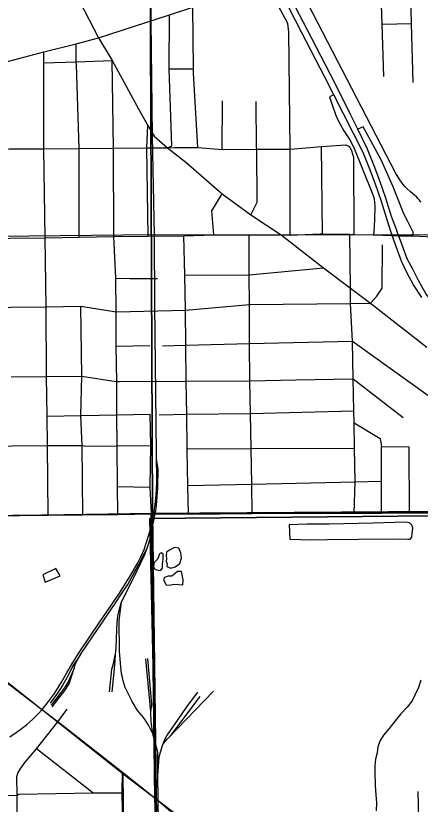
# Model space of a CAD drawing. Extents: x 0 to 40.2, y 0 to 22.
# Drawn here: x 3.875 to 4.597, y 18.165 to 19.573 of the extents above; entities that cross this region are included whole.
import ezdxf

# ---------------------------------------------------------------- set-up
doc = ezdxf.new("R2010")
doc.units = 0
for name, color, linetype in [('GM_X_Corporation', 7, 'Continuous'), ('GM_X_Major_Lake', 7, 'Continuous'), ('GM_X_Major_Lake_Text', 7, 'Continuous'), ('GM_X_Major_River', 7, 'Continuous'), ('GM_X_Major_River_Text', 7, 'Continuous'), ('GM_X_Minor_Lake', 7, 'Continuous'), ('GM_X_Minor_Lake_Text', 7, 'Continuous'), ('GM_X_Unincorporated', 7, 'Continuous'), ('GM_X_Unincorporated_Location', 7, 'Continuous')]:
    doc.layers.add(name, color=color, linetype=linetype)

msp = doc.modelspace()

# ---------------------------------------------------------------- linework, layer by layer
at = {"layer": 'GM_X_Corporation'}
for points in [[(4.1148, 19.68), (5.1201, 19.6946), (5.1306, 18.6912), (4.119, 18.6842)], [(3.1145, 19.6715), (4.1148, 19.68), (4.119, 18.6842), (3.1284, 18.6693), (3.1181, 19.4397)], [(4.119, 18.6842), (4.1323, 17.6892), (3.1342, 17.6788), (3.1284, 18.6693)], [(5.1306, 18.6912), (5.1434, 17.6852), (4.1323, 17.6892), (4.119, 18.6842)]]:
    msp.add_lwpolyline(points, close=True, dxfattribs=at)
for points in [[(4.6192, 18.6797), (4.4314, 18.6782), (4.1144, 18.6749), (4.1293, 18.0156), (4.1312, 17.9651), (4.1352, 17.6905), (4.129, 17.4148), (4.7696, 17.4198)], [(4.1293, 18.0156), (4.1144, 18.6749), (4.4314, 18.6782), (4.6192, 18.6797)], [(4.1248, 18.124), (4.1232, 18.1754), (4.1168, 18.6839), (4.1832, 18.6834), (4.2966, 18.6847), (4.4786, 18.685), (4.5277, 18.6853), (4.5773, 18.6855), (4.6228, 18.6853)], [(4.6228, 18.6853), (4.5773, 18.6855), (4.5277, 18.6853), (4.4786, 18.685), (4.2966, 18.6847), (4.1832, 18.6834), (4.1168, 18.6839), (4.1232, 18.1754), (4.1248, 18.124), (4.1244, 17.975), (4.126, 17.6892), (4.129, 17.4148), (4.7698, 17.426)]]:
    msp.add_lwpolyline(points, dxfattribs=at)
at = {"layer": 'GM_X_Major_Lake'}
for points in [[(3.8699, 18.6813), (3.9326, 18.6813), (3.9948, 18.6817), (4.0572, 18.6825), (4.117, 18.6834), (4.119, 18.6834)], [(4.119, 18.6834), (4.1834, 18.6829), (4.2968, 18.6842), (4.4788, 18.6845), (4.5279, 18.6847), (4.5775, 18.685), (4.6231, 18.6847), (4.6369, 18.6848)], [(3.9458, 18.3151), (3.8229, 18.4092), (3.7783, 18.4425), (3.7316, 18.4792), (3.7026, 18.5017), (3.6234, 18.5645)], [(4.1329, 18.1671), (4.13, 18.1697), (4.1235, 18.1749), (4.0652, 18.2215), (3.9498, 18.3121), (3.9458, 18.3151)], [(4.5732, 17.7794), (4.5631, 17.7884), (4.4717, 17.8681), (4.4144, 17.919), (4.381, 17.9485), (4.3199, 18.0021), (4.3184, 18.0035), (4.2452, 18.0694), (4.1329, 18.1671)]]:
    msp.add_lwpolyline(points, dxfattribs=at)
at = {"layer": 'GM_X_Major_Lake_Text'}
msp.add_line((4.5078, 19.0596), (4.6085, 18.9812), dxfattribs=at)
for points in [[(3.6156, 19.4174), (3.6753, 19.4382), (3.7403, 19.4567), (3.8018, 19.4749), (3.8624, 19.4921), (3.9252, 19.5089), (3.9827, 19.5231), (4.0225, 19.5337), (4.149, 19.5748), (4.191, 19.5885), (4.3232, 19.6297), (4.3386, 19.6349), (4.3427, 19.6363), (4.3493, 19.6382), (4.4443, 19.6659), (4.4771, 19.6761), (4.505, 19.6806), (4.5246, 19.6809), (4.5781, 19.6818), (4.6407, 19.6829), (4.8325, 19.6861), (5.1048, 19.6908), (5.1167, 19.691)], [(4.4786, 19.1827), (4.4785, 19.32), (4.475, 19.3322), (4.4705, 19.3397)], [(3.675, 19.1739), (3.676, 19.1739), (3.7395, 19.1751), (3.8025, 19.1755), (3.8644, 19.176), (3.9271, 19.1767), (3.988, 19.1778), (4.0501, 19.1787), (4.1114, 19.1794), (4.1746, 19.1803), (4.2286, 19.1817), (4.2914, 19.1812), (4.3483, 19.1821), (4.3649, 19.1816), (4.4183, 19.1836)], [(4.3483, 19.1821), (4.4241, 19.123), (4.4721, 19.0867), (4.5078, 19.0596)], [(4.4183, 19.1836), (4.4223, 19.1838), (4.4714, 19.1832), (4.4786, 19.1827), (4.5136, 19.1817), (4.5468, 19.1806), (4.5516, 19.1805), (4.5583, 19.1804), (4.5838, 19.1802), (4.6201, 19.1785), (4.6225, 19.1786)]]:
    msp.add_lwpolyline(points, dxfattribs=at)
at = {"layer": 'GM_X_Major_River'}
for p, q in [((4.122, 19.182), (3.6184, 19.1768)), ((4.122, 19.182), (4.6125, 19.1824)), ((3.921, 18.3338), (3.625, 18.5659)), ((4.1161, 18.33), (4.1072, 18.4245)), ((3.9226, 18.3326), (3.921, 18.3338)), ((4.0668, 18.2182), (3.9226, 18.3326)), ((4.1302, 18.0845), (4.1283, 18.2156))]:
    msp.add_line(p, q, dxfattribs=at)
for points in [[(3.8641, 18.2848), (3.8754, 18.2927), (3.884, 18.2987), (3.8944, 18.3072), (3.9048, 18.3163), (3.9142, 18.3254), (3.9226, 18.3347), (3.9335, 18.348), (3.9438, 18.3624), (3.9562, 18.3825), (3.966, 18.3993), (3.9765, 18.4178), (3.9893, 18.4374), (4.024, 18.4889), (4.0602, 18.5419), (4.0798, 18.5735), (4.0928, 18.5961), (4.0985, 18.6076), (4.1038, 18.6199), (4.1079, 18.631), (4.1133, 18.6496), (4.1172, 18.6646), (4.1201, 18.6786), (4.1216, 18.6869), (4.1235, 18.7004), (4.1254, 18.7171), (4.1265, 18.7395), (4.123, 19.0559), (4.1223, 19.1815), (4.1188, 19.3577), (4.1165, 19.564), (4.1152, 19.6763)], [(4.5978, 19.2405), (4.5955, 19.2439), (4.5928, 19.2471), (4.5899, 19.2501), (4.5867, 19.2528), (4.5797, 19.2585), (4.5729, 19.2646), (4.5694, 19.2681), (4.5662, 19.2719), (4.5631, 19.2758), (4.5603, 19.2799), (4.5524, 19.2924), (4.3709, 19.6442)], [(4.1094, 18.6221), (4.1108, 18.626), (4.1126, 18.6316), (4.1142, 18.6373), (4.1155, 18.6431), (4.1246, 18.6886), (4.1254, 18.6938), (4.126, 18.6991), (4.1286, 18.7303), (4.1288, 18.7636), (4.126, 18.7809)], [(3.9903, 18.4324), (4.0535, 18.5252), (4.0635, 18.5404), (4.0747, 18.5572), (4.0863, 18.5779), (4.0942, 18.5924), (4.1038, 18.612), (4.1094, 18.6221)], [(4.0638, 18.5265), (4.0851, 18.5686), (4.1049, 18.6095), (4.1094, 18.6221)], [(4.0526, 18.4327), (4.0542, 18.4433), (4.055, 18.4769), (4.0556, 18.4886), (4.0562, 18.4948), (4.0573, 18.5008), (4.0604, 18.5153), (4.0638, 18.5265)], [(4.1197, 18.2904), (4.1116, 18.3061), (4.1089, 18.3109), (4.1059, 18.3154), (4.1026, 18.3198), (4.097, 18.3265), (4.093, 18.3315), (4.0893, 18.3368), (4.0859, 18.3423), (4.0827, 18.3479), (4.08, 18.353), (4.0701, 18.3735), (4.0668, 18.385), (4.0652, 18.3912), (4.0638, 18.3975), (4.0628, 18.4039), (4.0622, 18.4103), (4.06, 18.4373), (4.0593, 18.4922), (4.0638, 18.5265)], [(3.9903, 18.4324), (3.9766, 18.4119), (3.9684, 18.3945), (3.9591, 18.3781), (3.9494, 18.3629), (3.936, 18.3452)], [(3.9789, 18.4079), (3.9813, 18.4163), (3.9903, 18.4324)], [(4.042, 18.3657), (4.0466, 18.4058), (4.0491, 18.4159), (4.0524, 18.4312), (4.0526, 18.4327)], [(4.0469, 18.3654), (4.0502, 18.4006), (4.0525, 18.4211), (4.0526, 18.4327)], [(4.1161, 18.33), (4.1176, 18.3428), (4.1107, 18.4252)], [(3.9789, 18.4079), (3.9697, 18.386), (3.9631, 18.3744), (3.9539, 18.3624), (3.9381, 18.3419)], [(3.9397, 18.3386), (3.9627, 18.3677), (3.9703, 18.3798), (3.9762, 18.3981), (3.9789, 18.4079)], [(4.1376, 18.2714), (4.1423, 18.2826), (4.1443, 18.2867), (4.1468, 18.2905), (4.1581, 18.3063), (4.1792, 18.3366), (4.1997, 18.365)], [(4.1457, 18.2813), (4.1788, 18.3162), (4.228, 18.3668)], [(4.1457, 18.2813), (4.1532, 18.2901), (4.2037, 18.3571)], [(4.1197, 18.2904), (4.1163, 18.3116), (4.1161, 18.33)], [(4.1283, 18.2156), (4.1282, 18.222), (4.1282, 18.2575), (4.1197, 18.2904)], [(4.1283, 18.2156), (4.1307, 18.2493), (4.1359, 18.2676), (4.1366, 18.2696), (4.1376, 18.2714)], [(4.1376, 18.2714), (4.1388, 18.2731), (4.1457, 18.2813)], [(4.543, 17.4149), (4.2956, 17.612), (4.0725, 17.7942), (4.0706, 17.8616), (4.0668, 18.2182)], [(4.623, 17.7316), (4.5256, 17.82), (4.4278, 17.9073), (4.1765, 18.1345), (4.0668, 18.2182)]]:
    msp.add_lwpolyline(points, dxfattribs=at)
at = {"layer": 'GM_X_Major_River_Text'}
for points in [[(4.4428, 19.432), (4.4351, 19.4283), (4.4412, 19.4091), (4.4472, 19.3919), (4.454, 19.3796), (4.4606, 19.3679), (4.4713, 19.3514), (4.4784, 19.3382), (4.5107, 19.2583), (4.5144, 19.2467)], [(4.5838, 19.1802), (4.5839, 19.1869), (4.5739, 19.2067), (4.5676, 19.2197), (4.5482, 19.2677), (4.5271, 19.3157), (4.4951, 19.3751), (4.4855, 19.3707)], [(4.5144, 19.2467), (4.5147, 19.2457), (4.5155, 19.2339), (4.5152, 19.2088), (4.5139, 19.1872), (4.5136, 19.1817)]]:
    msp.add_lwpolyline(points, dxfattribs=at)
at = {"layer": 'GM_X_Minor_Lake'}
msp.add_lwpolyline([(4.5979, 18.3862), (4.5939, 18.3734), (4.5873, 18.3594), (4.5826, 18.3496), (4.5734, 18.338), (4.5619, 18.3264), (4.5519, 18.3136), (4.5411, 18.3001), (4.5311, 18.2881), (4.5249, 18.2772), (4.5213, 18.2673), (4.5197, 18.2564), (4.5172, 18.245), (4.5159, 18.2332), (4.5158, 18.2207), (4.5162, 18.2002), (4.5169, 18.1888), (4.5185, 18.1675), (4.5183, 18.1531)], dxfattribs=at)
at = {"layer": 'GM_X_Minor_Lake_Text'}
for p, q in [((4.128, 18.6027), (4.1218, 18.5967)), ((4.1439, 18.6032), (4.1435, 18.5991)), ((3.9463, 18.5859), (3.923, 18.5744)), ((4.1595, 18.5768), (4.1534, 18.5724))]:
    msp.add_line(p, q, dxfattribs=at)
for points in [[(4.4342, 18.6649), (4.3952, 18.665), (4.3629, 18.6639), (4.3638, 18.6381), (4.4028, 18.6372), (4.4312, 18.6376)], [(4.4312, 18.6376), (4.4873, 18.6384), (4.5475, 18.6387), (4.5744, 18.6383), (4.5786, 18.6382), (4.5816, 18.6416), (4.5825, 18.6476), (4.5838, 18.6583), (4.5816, 18.6632), (4.5789, 18.6663), (4.5774, 18.6671), (4.5703, 18.6687), (4.5127, 18.6665), (4.4342, 18.6649)], [(4.1435, 18.5991), (4.1449, 18.5941), (4.1445, 18.5896), (4.1516, 18.5864), (4.1596, 18.589), (4.1677, 18.5946), (4.1708, 18.6044), (4.1694, 18.6139), (4.1658, 18.6223), (4.1582, 18.6235), (4.149, 18.6187), (4.1441, 18.615), (4.1432, 18.6089), (4.1439, 18.6032)], [(4.1218, 18.5967), (4.1206, 18.5895), (4.1217, 18.5857), (4.1262, 18.5833), (4.1334, 18.5825), (4.1365, 18.5862), (4.137, 18.5927), (4.1378, 18.6025), (4.1379, 18.6113), (4.1349, 18.6136), (4.1315, 18.6121), (4.1299, 18.6064), (4.128, 18.6027)], [(3.923, 18.5744), (3.9274, 18.5615), (3.9544, 18.5725), (3.9463, 18.5859)], [(4.1534, 18.5724), (4.1469, 18.5724), (4.1401, 18.5695), (4.1385, 18.5653), (4.1433, 18.5569), (4.1494, 18.5561), (4.157, 18.5579), (4.1653, 18.557), (4.1732, 18.5569), (4.1737, 18.5657), (4.1709, 18.5805), (4.1633, 18.5802), (4.1595, 18.5768)]]:
    msp.add_lwpolyline(points, dxfattribs=at)
at = {"layer": 'GM_X_Unincorporated'}
for points in [[(4.6209, 19.0589), (4.6203, 19.0597), (4.6075, 19.076), (4.5937, 19.1004), (4.5833, 19.1206), (4.5736, 19.1389), (4.5614, 19.1716), (4.5583, 19.1804), (4.5543, 19.1915), (4.5456, 19.2147), (4.5354, 19.2476), (4.5247, 19.2785), (4.5147, 19.305), (4.5029, 19.3348), (4.4855, 19.3707), (4.4732, 19.3955), (4.4527, 19.4368), (4.4366, 19.4683), (4.3948, 19.5488), (4.3606, 19.6154), (4.3501, 19.6365)], [(4.5995, 19.0701), (4.5845, 19.0924), (4.5727, 19.1149), (4.5635, 19.1347), (4.5521, 19.1658), (4.5468, 19.1806), (4.5449, 19.1858), (4.5377, 19.2088), (4.5275, 19.2417), (4.5168, 19.2726), (4.5068, 19.2991), (4.4949, 19.3289), (4.4428, 19.432), (4.4267, 19.4636), (4.3849, 19.544), (4.3507, 19.6107)]]:
    msp.add_lwpolyline(points, dxfattribs=at)
at = {"layer": 'GM_X_Unincorporated_Location'}
for p, q in [((4.5288, 19.5581), (4.5814, 19.5595)), ((4.1485, 19.4784), (4.1923, 19.4784)), ((4.2433, 19.3344), (4.2439, 19.4215)), ((4.4223, 19.1838), (4.4203, 19.3398)), ((4.0543, 18.983), (4.1141, 18.9845)), ((4.5775, 18.685), (4.5772, 18.8029)), ((4.0567, 18.7323), (4.1147, 18.7311)), ((4.0126, 18.185), (3.912, 18.2637)), ((4.5945, 18.1389), (4.5932, 18.1874))]:
    msp.add_line(p, q, dxfattribs=at)
for points in [[(3.7938, 19.9795), (3.8224, 19.9134), (3.8591, 19.8427), (3.8849, 19.7946), (3.9367, 19.6983), (3.9629, 19.6495), (4.0225, 19.5337), (4.0471, 19.4932), (4.0972, 19.4003), (4.1105, 19.3773), (4.1216, 19.3579), (4.1457, 19.3375), (4.1784, 19.3119), (4.2434, 19.2554), (4.2945, 19.2177), (4.3483, 19.1821)], [(4.5319, 19.4646), (4.5288, 19.5581), (4.5246, 19.6809)], [(4.5842, 19.4538), (4.5814, 19.5595), (4.5781, 19.6818)], [(4.3649, 19.1816), (4.3646, 19.3279), (4.3645, 19.3351), (4.3622, 19.5438), (4.3604, 19.5593), (4.3232, 19.6297)], [(4.1997, 19.338), (4.1919, 19.4705), (4.1923, 19.4784), (4.191, 19.5885)], [(4.1457, 19.3375), (4.1535, 19.3409), (4.1485, 19.4784), (4.149, 19.5748)], [(3.988, 19.1778), (3.9878, 19.3361), (3.9831, 19.4858), (3.9829, 19.4912), (3.9827, 19.5231)], [(3.9326, 18.6813), (3.9317, 18.8053), (3.9311, 18.8578), (3.9299, 18.9287), (3.929, 19.0534), (3.9271, 19.1767), (3.9248, 19.3353), (3.9247, 19.4894), (3.9252, 19.5089)], [(3.9247, 19.4894), (3.9829, 19.4912), (4.0471, 19.4932)], [(4.0572, 18.6825), (4.0567, 18.7323), (4.056, 18.805), (4.0555, 18.8602), (4.055, 18.9196), (4.0543, 18.983), (4.0538, 19.0446), (4.0534, 19.1043), (4.0501, 19.1787), (4.0495, 19.3365), (4.0471, 19.4932)], [(4.2945, 19.2177), (4.306, 19.2403), (4.3049, 19.3348), (4.3048, 19.3378), (4.3038, 19.42)], [(4.1114, 19.1794), (4.1089, 19.3371), (4.1105, 19.3773)], [(3.6116, 19.3331), (3.6753, 19.3332), (3.7391, 19.3336), (3.801, 19.3344), (3.8636, 19.3353), (3.9248, 19.3353), (3.9878, 19.3361), (4.0495, 19.3365), (4.1089, 19.3371), (4.1457, 19.3375), (4.1585, 19.338), (4.1997, 19.338), (4.2433, 19.3344), (4.3049, 19.3348), (4.3597, 19.3351), (4.3645, 19.3351), (4.4203, 19.3398), (4.4638, 19.3426), (4.4705, 19.3397)], [(4.2286, 19.1817), (4.2251, 19.2249), (4.2434, 19.2554)], [(4.1834, 18.6829), (4.1818, 18.7341), (4.181, 18.7963), (4.1809, 18.7993), (4.1801, 18.8613), (4.1793, 18.9204), (4.1784, 18.985), (4.1776, 19.0474), (4.1768, 19.1097), (4.1746, 19.1803)], [(4.2968, 18.6842), (4.2964, 18.7365), (4.2951, 18.8), (4.2938, 18.863), (4.2926, 18.9212), (4.2923, 18.988), (4.2923, 19.0576), (4.2917, 19.1104), (4.2914, 19.1812)], [(4.4788, 18.6845), (4.4805, 18.7408), (4.4794, 18.801), (4.4786, 18.8459), (4.4782, 18.8672), (4.4772, 18.9245), (4.476, 18.9921), (4.4726, 19.0593), (4.4721, 19.0867), (4.4714, 19.1832)], [(4.5078, 19.0596), (4.5192, 19.0725), (4.529, 19.0866), (4.5297, 19.1638)], [(4.1768, 19.1097), (4.2917, 19.1104), (4.4241, 19.123)], [(4.0534, 19.1043), (4.0782, 19.1042), (4.1279, 19.104)], [(2.8306, 19.0445), (2.9582, 19.045), (3.0131, 19.045), (3.0673, 19.0455), (3.1196, 19.0457), (3.1751, 19.046), (3.2302, 19.0466), (3.2851, 19.0466), (3.3409, 19.0473), (3.3926, 19.0484), (3.4343, 19.0486), (3.4939, 19.0494), (3.6179, 19.0505), (3.6767, 19.0509), (3.8101, 19.0522), (3.866, 19.0528), (3.929, 19.0534), (3.991, 19.0543), (4.0538, 19.0446), (4.1776, 19.0474), (4.2923, 19.0576), (4.4726, 19.0593), (4.5078, 19.0596)], [(3.9948, 18.6817), (3.9936, 18.8054), (3.9907, 18.859), (3.9925, 18.9295), (3.991, 19.0543)], [(4.1365, 18.9839), (4.1784, 18.985), (4.2923, 18.988), (4.476, 18.9921), (4.6101, 18.8955)], [(3.8668, 18.928), (3.9299, 18.9287), (3.9925, 18.9295), (4.0541, 18.9196), (4.055, 18.9196), (4.0598, 18.9196)], [(4.0598, 18.9196), (4.1793, 18.9204), (4.2926, 18.9212), (4.3746, 18.9227), (4.4772, 18.9245), (4.5664, 18.8554)], [(4.131, 18.8605), (4.1801, 18.8613), (4.2938, 18.863), (4.4782, 18.8672)], [(3.9311, 18.8578), (3.9907, 18.859), (3.9924, 18.859), (4.0555, 18.8602), (4.115, 18.8613)], [(4.117, 18.6834), (4.1147, 18.7311), (4.1159, 18.8055), (4.115, 18.8613)], [(4.4786, 18.8459), (4.5253, 18.8183), (4.5279, 18.8039), (4.5772, 18.8029)], [(3.5649, 18.8012), (3.6202, 18.8015), (3.682, 18.8018), (3.7447, 18.803), (3.8064, 18.804), (3.8687, 18.8049), (3.9317, 18.8053), (3.9936, 18.8054), (3.9992, 18.8046), (4.056, 18.805), (4.1159, 18.8055)], [(4.1809, 18.7993), (4.2951, 18.8), (4.4794, 18.801)], [(4.5279, 18.6847), (4.5279, 18.7419), (4.5279, 18.8039)], [(4.1818, 18.7341), (4.2964, 18.7365), (4.4805, 18.7408), (4.5279, 18.7419)], [(3.877, 18.2143), (3.8787, 18.2202), (3.8826, 18.2276), (3.8918, 18.2396), (3.912, 18.2637), (3.9498, 18.3121), (3.9665, 18.3346)], [(3.8835, 17.6856), (3.8829, 17.7112), (3.8817, 17.7997), (3.881, 17.8572), (3.8803, 17.9143), (3.8797, 17.9718), (3.8789, 18.0255), (3.8787, 18.0585), (3.8778, 18.1207), (3.8774, 18.181), (3.877, 18.2143)], [(4.0698, 17.6884), (4.0681, 17.8088), (4.0681, 17.9165), (4.0668, 17.9736), (4.0668, 18.0243), (4.0662, 18.0608), (4.066, 18.1228), (4.065, 18.1851), (4.0652, 18.2215)], [(3.6278, 18.1771), (3.7547, 18.1789), (3.8774, 18.181), (3.8801, 18.1825), (4.0126, 18.185), (4.065, 18.1851)]]:
    msp.add_lwpolyline(points, dxfattribs=at)

doc.saveas('drawing.dxf')
